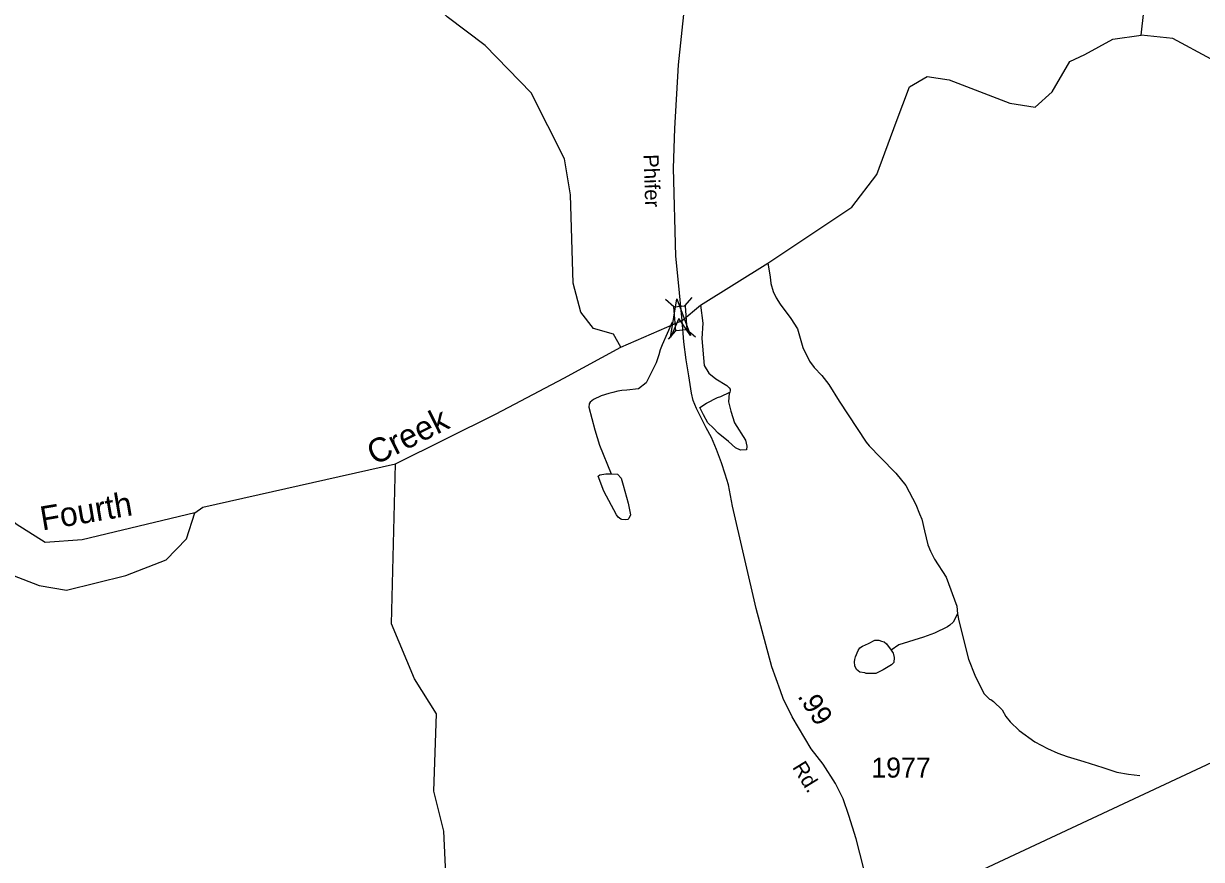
# Model space of a CAD drawing. Extents: x 1473865 to 1648260, y 639067 to 773536.
# Drawn here: x 1485126 to 1492496, y 735432 to 740659 of the extents above; entities that cross this region are included whole.
import ezdxf

# ---------------------------------------------------------------- set-up
doc = ezdxf.new("R2010")
doc.units = 0
for name, color, linetype in [('Exist Hydrographic Creek Single Shore', 7, 'Continuous'), ('Exist Hydrographic Creek Single Shore Label', 7, 'Continuous'), ('Exist Hydrographic Misc Water Feature', 7, 'Continuous'), ('Exist Road Secondary Mileage Hundredths English Label', 7, 'Continuous'), ('Exist Road Secondary Structure Standard Bridge Attributed CELL', 7, 'Continuous'), ('Exist Road Secondary Structure Standard Bridge CELL', 7, 'Continuous'), ('Exist Road Secondary Type 51 Attributed', 7, 'Continuous'), ('Exist Road Secondary Type 51 Label', 7, 'Continuous'), ('Exist Road Secondary Type 51 Number Label', 7, 'Continuous'), ('Exist Utilities Electrical Transmission Line', 7, 'Continuous')]:
    doc.layers.add(name, color=color, linetype=linetype)

msp = doc.modelspace()

# ---------------------------------------------------------------- linework, layer by layer
at = {"layer": 'Exist Hydrographic Creek Single Shore'}
for points in [[(1492118.2, 740586.1), (1492136.2, 740734.7), (1492138.2, 740818.7), (1492141.1, 740959.9), (1492093.2, 741078.9), (1492138.2, 741284.8), (1492369.2, 741647.9), (1492363.1, 741792.3), (1492118.2, 742053.3), (1491809.2, 742033.4), (1490939.1, 742372.6), (1490833.1, 742515.8), (1490802.2, 742608.4), (1490813.1, 742792), (1490772.1, 742858.5), (1490752.1, 743111.7), (1490637.1, 743245.3), (1490574.1, 743430.3), (1490426.1, 743574.5), (1490336.2, 743684.6), (1490105.1, 743787.8), (1490057.1, 743923.4), (1489960.1, 743977.7), (1489918.3, 744277.7)], [(1488864.2, 738634.3), (1489248, 738801.9), (1489360.9, 738897.7), (1489782.9, 739161.6), (1490308, 739510.9), (1490464.2, 739714.2), (1490586.9, 740042.9), (1490670, 740262.4), (1490780.7, 740327.6), (1490917.1, 740306.4), (1491296.8, 740161.7), (1491456, 740135.9), (1491561.6, 740232.8), (1491672.3, 740420.9), (1491766.3, 740464.9), (1491940.7, 740562), (1492118.2, 740586.1)], [(1494498.5, 739431.7), (1494408.2, 739479.6), (1493493.3, 739925.6), (1492797.4, 740306.4), (1492317.2, 740565.6), (1492118.2, 740586.1)], [(1487454.1, 737906.5), (1488084.1, 738218.8), (1488506, 738440.9), (1488864.2, 738634.3)], [(1486198, 737600.3), (1485492.2, 737430.5), (1485261.1, 737414.3), (1485078.9, 737527.7), (1484289.3, 738214), (1484270.3, 738231.6)], [(1486198, 737600.3), (1486248.1, 737635.4), (1487454.1, 737906.5)]]:
    msp.add_lwpolyline(points, dxfattribs=at)
at = {"layer": 'Exist Hydrographic Misc Water Feature'}
msp.add_line((1490602.4, 736773.6), (1490555.2, 736739.9), dxfattribs=at)
for points in [[(1488864.2, 738634.3), (1488818.1, 738716), (1488693.1, 738751.3), (1488612.1, 738854.7), (1488565, 739036.2), (1488549, 739588), (1488511.1, 739812), (1488302.1, 740226.5), (1488015.1, 740521.2), (1487776.1, 740700), (1487571, 740904.3), (1487431.1, 740999.1), (1487375, 741125), (1487289.1, 741494.3), (1487200.1, 741637.3), (1487162.1, 741844.9), (1487113.1, 741937.7), (1486686, 742320.5), (1486565.1, 742549.5), (1486487, 742833.4), (1486410, 743242), (1486035.1, 743961.6)], [(1489782.9, 739161.6), (1489795.4, 739088.5), (1489798.7, 739056.5), (1489802.4, 739032.6), (1489815.5, 738983.9), (1489834.8, 738944.1), (1489860.3, 738903.4), (1489926.8, 738814.2), (1489967.8, 738749.4), (1490001.7, 738633), (1490044.3, 738547.6), (1490073.7, 738507.6), (1490120.9, 738459.1), (1490163.8, 738401.6), (1490230.1, 738296.8), (1490397.9, 738041.6), (1490417.5, 738017.4), (1490488.2, 737944.5), (1490584.7, 737848.2), (1490647.3, 737769.8), (1490709.4, 737652), (1490732.4, 737594.1), (1490745.9, 737559.4), (1490762.7, 737487.6), (1490785.1, 737398.6), (1490800.5, 737358.8), (1490825.6, 737309.9), (1490897.8, 737196.8), (1490964.8, 737015.8), (1490969.9, 736967.3)], [(1489360.9, 738897.7), (1489376, 738785.1), (1489370.4, 738689.2), (1489383.6, 738521.6), (1489414.8, 738472.5), (1489458.2, 738438), (1489525.5, 738396.4), (1489541.2, 738380.5), (1489547.1, 738372.2), (1489546.9, 738362.4), (1489544.8, 738354.2), (1489540.8, 738348.5)], [(1489184.8, 738792.3), (1489121.6, 738649.9), (1489108.9, 738618.2), (1489100.5, 738586.4), (1489083.8, 738538.3), (1489021.5, 738411.5), (1488973, 738373.9), (1488900.8, 738367.2), (1488868.7, 738363.7), (1488844.6, 738360.1), (1488812.5, 738352.6), (1488788.3, 738345.6), (1488740.1, 738330.2), (1488691.6, 738309), (1488671.4, 738291.4), (1488665.2, 738281.7), (1488662.7, 738259.6), (1488700.5, 738118.4), (1488730.7, 738021.8), (1488803.1, 737843.7)], [(1489540.8, 738348.5), (1489536.8, 738293.5), (1489551.6, 738235.4), (1489574.4, 738162.8), (1489643.7, 738054.5), (1489650.6, 738016.3), (1489650.3, 737992.5), (1489611.8, 737990.8), (1489580, 738006.7), (1489536.3, 738045.4), (1489473.2, 738098.3), (1489443.7, 738129.3), (1489407.2, 738161.5), (1489379.9, 738211.6), (1489357.1, 738257.1), (1489398.3, 738286.1), (1489468.6, 738320.8), (1489489, 738327.6), (1489544.8, 738354.2)], [(1487216.1, 734315.8), (1487700, 734750.3), (1487707, 735150.6), (1487732, 735166.6), (1487768, 735339.7), (1487756, 735609.2), (1487694, 735860), (1487710.1, 736342.1), (1487572.1, 736561.5), (1487428, 736905.8), (1487454.1, 737906.5)], [(1488769.1, 737844.3), (1488777.1, 737844.2), (1488803.1, 737843.7), (1488843.1, 737841.2), (1488864.7, 737816.2), (1488877.9, 737772.4), (1488908.1, 737659.3), (1488922.9, 737587.7), (1488912.5, 737563.3), (1488906.2, 737557.6), (1488894.4, 737556.2), (1488870.4, 737556.7), (1488862.4, 737560.1), (1488846.5, 737572.8), (1488836.7, 737587), (1488757.2, 737734.6), (1488721, 737828.9), (1488730.9, 737836.9), (1488769.1, 737844.3)], [(1483901.1, 737000.1), (1484359, 737332.1), (1484443, 737382.9), (1484618, 737379.4), (1485223, 737144), (1485394.8, 737115.1), (1485766, 737208.6), (1486018, 737305.3), (1486145, 737437.3), (1486198, 737600.3)], [(1490969.9, 736967.3), (1490943, 736916.1), (1490922.7, 736896), (1490906.5, 736886.5), (1490825.7, 736847.9), (1490757.3, 736821.4), (1490602.4, 736773.6)], [(1490969.9, 736967.3), (1490979, 736923.6), (1491039.1, 736684.4), (1491077.4, 736583.5), (1491135.5, 736470.7), (1491170.8, 736433.9), (1491178.8, 736432.1), (1491194.7, 736419.5), (1491249.7, 736366.6), (1491273.1, 736326), (1491298.5, 736293.5), (1491355.7, 736238.9), (1491454.5, 736167.2), (1491533.9, 736125.4), (1491597.3, 736096.2), (1491655, 736075.4), (1491760.7, 736045.3), (1491879.9, 736007.6), (1491967.5, 735978), (1492039.2, 735965), (1492111.3, 735957.8)], [(1490555.2, 736739.9), (1490566.5, 736720.9), (1490568.8, 736713.3), (1490574.4, 736695.2), (1490570.6, 736663.4), (1490556.3, 736649.8), (1490505.3, 736617.2), (1490459.4, 736594.8), (1490430.6, 736593.9), (1490398.6, 736594.5), (1490390.6, 736598.7), (1490358.7, 736602.7), (1490336.9, 736619.5), (1490327.4, 736643.5), (1490325.2, 736667.9), (1490326.4, 736683.2), (1490332.4, 736699.2), (1490347.2, 736739.1), (1490359.4, 736755.3), (1490375.6, 736766.5), (1490413.9, 736782.1), (1490452.7, 736803.6), (1490476.7, 736803.2), (1490494.2, 736796.9), (1490510.1, 736792.4), (1490525.9, 736779.8), (1490555.2, 736739.9)]]:
    msp.add_lwpolyline(points, dxfattribs=at)
at = {"layer": 'Exist Road Secondary Structure Standard Bridge Attributed CELL'}
msp.add_lwpolyline([(1489174, 738696.1), (1489213.8, 738936.7), (1489299.7, 738708.5), (1489225.7, 738815.4)], close=True, dxfattribs=at)
at = {"layer": 'Exist Road Secondary Structure Standard Bridge CELL'}
for p, q in [((1489195.1, 738888.1), (1489142.6, 738932.9)), ((1489263.9, 738893.5), (1489308.7, 738946)), ((1489162, 738684.9), (1489206.8, 738737.4)), ((1489329.6, 738698.2), (1489277.1, 738743))]:
    msp.add_line(p, q, dxfattribs=at)
msp.add_lwpolyline([(1489206.8, 738737.4), (1489194.8, 738888.1), (1489265.2, 738893.6), (1489277.1, 738743)], close=True, dxfattribs=at)
at = {"layer": 'Exist Road Secondary Type 51 Attributed'}
for points in [[(1489248, 738801.9), (1489224.8, 739040), (1489207.7, 739204.1), (1489193.1, 739755.2), (1489200.4, 740003), (1489223.6, 740400.3), (1489318.6, 741289.4)], [(1490407.2, 735284.7), (1490336.5, 735560), (1490290.1, 735707.7), (1490253.5, 735810.8), (1490205.9, 735907.2), (1490129, 736028.1), (1490054.9, 736123.5), (1489935, 736322.9), (1489878.9, 736437.6), (1489861.8, 736486.4), (1489808.1, 736636), (1489710.5, 737002.1), (1489562.8, 737641.1), (1489536, 737775.4), (1489515.2, 737841.3), (1489492.1, 737912.1), (1489462.1, 737995.6), (1489430.9, 738070.9), (1489398.1, 738130.6), (1489337.1, 738251.4), (1489315.1, 738300.9), (1489305.4, 738348.5), (1489288.3, 738455.9), (1489271.2, 738556), (1489257.8, 738667.7), (1489248, 738801.9)]]:
    msp.add_lwpolyline(points, dxfattribs=at)
at = {"layer": 'Exist Utilities Electrical Transmission Line'}
msp.add_lwpolyline([(1507339.5, 742893.6), (1504695.2, 741670.1), (1502751.4, 740786.9), (1501014.6, 739983), (1497780.3, 738475.7), (1495465.9, 737397.8), (1492591.8, 736053.5), (1489894.7, 734792.7), (1487209.9, 733535.9), (1486512.3, 732975.7), (1485841, 732436.3)], dxfattribs=at)

# ---------------------------------------------------------------- texts
at = {"layer": 'Exist Hydrographic Creek Single Shore Label'}
for s, rotation, p in [('Creek', 26.36327, (1487322.5, 737894.7)), ('Fourth', 9.62353, (1485243.5, 737488.4))]:
    msp.add_text(s, height=150, rotation=rotation, dxfattribs=at).set_placement(p)
at = {"layer": 'Exist Road Secondary Mileage Hundredths English Label'}
msp.add_text('.99', height=125, rotation=302.93113, dxfattribs=at).set_placement((1489965.5, 736452.4))
at = {"layer": 'Exist Road Secondary Type 51 Label'}
for s, rotation, p in [('Phifer', 272.03848, (1489004.4, 739840)), ('Rd.', 301.61707, (1489933.6, 736008.6))]:
    msp.add_text(s, height=95, rotation=rotation, dxfattribs=at).set_placement(p)
at = {"layer": 'Exist Road Secondary Type 51 Number Label'}
msp.add_text('1977', height=125, dxfattribs=at).set_placement((1490430.4, 735943.9))

doc.saveas('drawing.dxf')
